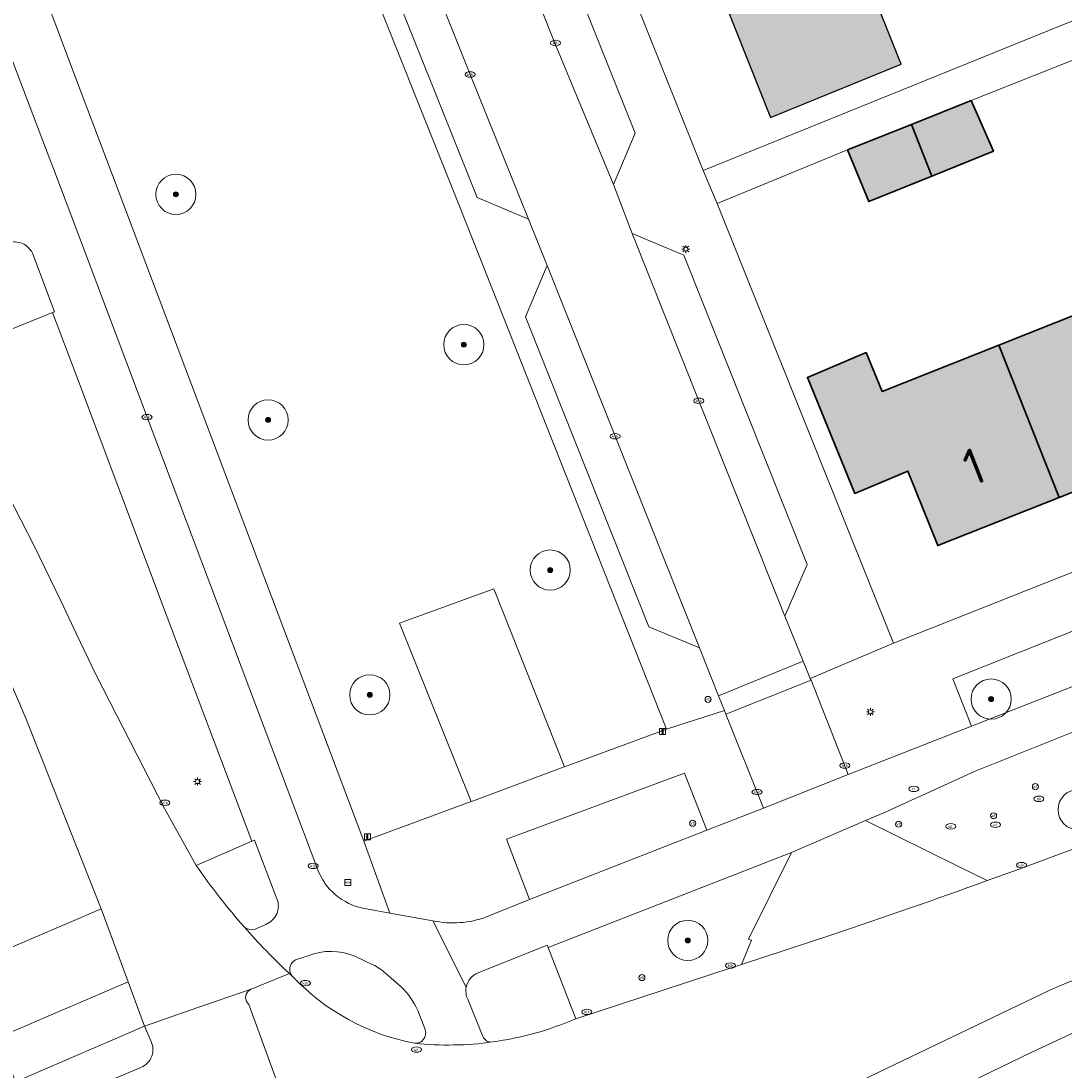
# Model space of a CAD drawing. Header units: metres. Extents: x 125349 to 128236, y 501602 to 503797.
# Tile 342 of 656: x 126497 to 126549, y 502513 to 502565. Entities that reach past the tile are written whole.
import ezdxf
from ezdxf.enums import TextEntityAlignment as Align

# ---------------------------------------------------------------- set-up
doc = ezdxf.new("R2010")
doc.units = ezdxf.units.M
doc.layers.get('0').update_dxf_attribs({"linetype": 'CONTINUOUS'})
for name, color, linetype, lineweight in [('B-WE-GR-BEPLANTING_CULTUUR_BODEMBEDEKKER-GV', 90, 'CONTINUOUS', 18), ('B-WE-GR-BEPLANTING_CULTUUR_HEESTERS-GV', 90, 'CONTINUOUS', 18), ('B-WE-GR-BOOM-S-500', 90, 'CONTINUOUS', 18), ('B-WE-GR-GROENVOORZIENING-GV', 80, 'CONTINUOUS', 18), ('B-WE-IE-MEUBILAIR-S', 7, 'CONTINUOUS', 18), ('B-WE-OG-BEBOUWING-GV', 7, 'CONTINUOUS', 35), ('B-WE-OG-BEBOUWING-T18', 10, 'CONTINUOUS', 18), ('B-WE-OG-TERREIN_BEGROEID-GV', 7, 'CONTINUOUS', 18), ('B-WE-OG-TERREIN_ERF-GV', 7, 'CONTINUOUS', 18), ('B-WE-VH-GESLOTENVERHARDING_ASFALT-GV', 10, 'CONTINUOUS', 18), ('B-WE-VH-OPENVERHARDING-GV', 90, 'CONTINUOUS', 18), ('B-WE-VH-OPENVERHARDING_BETONSTRAATSTEEN-GV', 90, 'CONTINUOUS', 18), ('B-WE-VH-OPENVERHARDING_TEGEL-GV', 90, 'CONTINUOUS', 18), ('V-WE-OG-BEBOUWING_TE AMOVEREN-G', 7, 'CONTINUOUS', 25), ('V-WE-OG-BEBOUWING_TE AMOVEREN-V', 253, 'CONTINUOUS', 18)]:
    doc.layers.add(name, color=color, linetype=linetype, lineweight=lineweight)
doc.layers.add('B-WE-OG-BEBOUWING-V', color=7, linetype='CONTINUOUS', lineweight=18, true_color=0xcc646e)
doc.styles.add('NLCS-ISO', font='NLCS-ISO.ttf')
doc.styles.add('NLCS-ISO-M1000-T18', font='NLCS-ISO.ttf', dxfattribs={"height": 1.8})

# ---------------------------------------------------------------- blocks, each defined once
blk = doc.blocks.new('SIE-MEUBILAIR_BORD_INFORMATIE-SO')
h = blk.add_hatch(color=256)
h.dxf.hatch_style = 1
h.paths.add_polyline_path([(0.13, 0.2), (-0.33, 0.2), (-0.33, 0.08), (-0.13, 0.08), (-0.13, -0.65), (0.13, -0.65)])
h = blk.add_hatch(color=256)
h.dxf.hatch_style = 1
edge = h.paths.add_edge_path()
edge.add_arc((0, 0.5), 0.149, 0, 360)
for points in [[(-0.75, -0.75), (0.75, -0.75), (0.75, 0.75), (-0.75, 0.75)], [(0.13, 0.2), (-0.33, 0.2), (-0.33, 0.08), (-0.13, 0.08), (-0.13, -0.65), (0.13, -0.65)]]:
    blk.add_lwpolyline(points, close=True)
blk.add_circle((0, 0.5), 0.149)
blk = doc.blocks.new('SIE-MEUBILAIR_BORD_WEGWIJZER-SO')
blk.add_lwpolyline([(-0.75, -0.75), (0.75, -0.75), (0.75, 0.75), (-0.75, 0.75)], close=True)
at = {"style": 'NLCS-ISO'}
blk.add_text('ww', height=0.75, dxfattribs=at).set_placement((0, 0.125), align=Align.MIDDLE_CENTER)
blk = doc.blocks.new('SIE-MEUBILAIR_PAAL_LICHTMAST-SO')
for points in [[(-0.62, 0), (-1, 0)], [(-0.71, 0.71), (-0.44, 0.44)], [(0, 1), (0, 0.62)], [(0.44, 0.44), (0.71, 0.71)], [(1, 0), (0.62, 0)], [(-0.71, -0.71), (-0.44, -0.44)], [(0, -0.62), (0, -1)], [(0.44, -0.44), (0.71, -0.71)]]:
    blk.add_lwpolyline(points)
blk.add_circle((0, 0), 0.5)
blk = doc.blocks.new('SIE-MEUBILAIR_PAAL_AFSLUITPAAL-SO')
blk.add_circle((0, 0), 0.75)
at = {"style": 'NLCS-ISO'}
blk.add_text('af', height=0.75, dxfattribs=at).set_placement((0, 0.05), align=Align.MIDDLE_CENTER)
blk = doc.blocks.new('SIE-MEUBILAIR_PAAL_VERKEERSBORD-SO')
blk.add_circle((0, 0), 0.75)
at = {"style": 'NLCS-ISO'}
blk.add_text('vb', height=0.75, dxfattribs=at).set_placement((0, 0.07), align=Align.MIDDLE_CENTER)
blk = doc.blocks.new('SIE-MEUBILAIR_PUT_KOLK-SO')
blk.add_ellipse((0, 0), major_axis=(1.25, 0), ratio=0.54)
at = {"style": 'NLCS-ISO'}
blk.add_text('klk', height=0.75, dxfattribs=at).set_placement((0.03, 0), align=Align.MIDDLE_CENTER)
blk = doc.blocks.new('SIE-MEUBILAIR_PUT_WATERLEIDINGPUT-SO')
blk.add_ellipse((0, 0), major_axis=(1.25, 0), ratio=0.54)
at = {"style": 'NLCS-ISO'}
blk.add_text('wl', height=0.75, dxfattribs=at).set_placement((-0.14, 0), align=Align.MIDDLE_CENTER)
blk = doc.blocks.new('SIE-MEUBILAIR_PUT_BRANDKRAAN-SO')
blk.add_ellipse((0, 0), major_axis=(1.25, 0), ratio=0.54)
at = {"style": 'NLCS-ISO'}
blk.add_text('bk', height=0.75, dxfattribs=at).set_placement((0.03, 0), align=Align.MIDDLE_CENTER)
blk = doc.blocks.new('SIE-MEUBILAIR_PUT_RIOOLPUT-SO')
blk.add_ellipse((0, 0), major_axis=(1.25, 0), ratio=0.54)
at = {"style": 'NLCS-ISO'}
blk.add_text('ri', height=0.75, dxfattribs=at).set_placement((-0.04, 0.07), align=Align.MIDDLE_CENTER)
blk = doc.blocks.new('SGR-BOOM_01-SO')
at = {"linetype": 'ByBlock', "lineweight": 18}
h = blk.add_hatch(color=0, dxfattribs=at)
h.dxf.hatch_style = 1
edge = h.paths.add_edge_path()
edge.add_arc((0, 0), 0.25, 0, 360)
at = {"color": 0, "linetype": 'ByBlock', "lineweight": 18}
for radius in [2, 0.25]:
    blk.add_circle((0, 0), radius, dxfattribs=at)

msp = doc.modelspace()

# ---------------------------------------------------------------- hatches: boundary and pattern name
at = {"layer": 'B-WE-OG-BEBOUWING-V'}
for points in [[(126541.52, 502559.927), (126542.537, 502557.359), (126545.599, 502558.596), (126544.489, 502561.113)], [(126541.52, 502559.927), (126538.348, 502558.66), (126539.408, 502556.094), (126542.537, 502557.359)], [(126551.544, 502551.212), (126545.868, 502548.952), (126548.869, 502541.376), (126554.491, 502543.6)], [(126548.869, 502541.376), (126545.868, 502548.952), (126540.075, 502546.645), (126539.28, 502548.583), (126536.348, 502547.352), (126538.715, 502541.583), (126541.35, 502542.689), (126542.835, 502538.989)]]:
    msp.add_hatch(color=256, dxfattribs=at).paths.add_polyline_path(points)
at = {"layer": 'V-WE-OG-BEBOUWING_TE AMOVEREN-V', "transparency": 33554483}
msp.add_hatch(color=256, dxfattribs=at).paths.add_polyline_path([(126532.228, 502566.02), (126534.523, 502560.271), (126541.017, 502562.918), (126538.747, 502568.617)])

# ---------------------------------------------------------------- linework, layer by layer
at = {"layer": 'B-WE-GR-BEPLANTING_CULTUUR_BODEMBEDEKKER-GV', "flags": 128}
msp.add_lwpolyline([(126523.454, 502519.008), (126524.838, 502515.46), (126532.566, 502517.989), (126533.071, 502518.156), (126533.567, 502519.36), (126533.429, 502519.418), (126535.567, 502523.727)], close=True, dxfattribs=at)
at = {"layer": 'B-WE-GR-BEPLANTING_CULTUUR_HEESTERS-GV', "flags": 128}
msp.add_lwpolyline([(126545.283, 502522.332), (126546.874, 502522.894), (126554.975, 502525.919), (126553.287, 502530.054), (126552.078, 502530.719), (126544.689, 502527.773), (126540.15, 502525.701), (126539.234, 502525.319), (126543.872, 502523.029)], close=True, dxfattribs=at)
at = {"layer": 'B-WE-GR-GROENVOORZIENING-GV', "flags": 128}
msp.add_lwpolyline([(126544.514, 502530.005), (126551.186, 502532.619), (126550.25, 502535.008), (126543.589, 502532.365)], close=True, dxfattribs=at)
at = {"layer": 'B-WE-OG-BEBOUWING-GV', "flags": 128}
for points in [[(126541.52, 502559.927), (126542.537, 502557.359), (126545.599, 502558.596), (126544.489, 502561.113)], [(126541.52, 502559.927), (126538.348, 502558.66), (126539.408, 502556.094), (126542.537, 502557.359)], [(126551.544, 502551.212), (126545.868, 502548.952), (126548.869, 502541.376), (126554.491, 502543.6)], [(126548.869, 502541.376), (126545.868, 502548.952), (126540.075, 502546.645), (126539.28, 502548.583), (126536.348, 502547.352), (126538.715, 502541.583), (126541.35, 502542.689), (126542.835, 502538.989)]]:
    msp.add_lwpolyline(points, close=True, dxfattribs=at)
at = {"layer": 'B-WE-OG-TERREIN_BEGROEID-GV', "flags": 128}
for points in [[(126519.637, 502526.266), (126516.07, 502535.13), (126520.76, 502536.84), (126524.266, 502527.984), (126529.338, 502529.866), (126519.081, 502555.785), (126508.868, 502581.341), (126494.889, 502575.689), (126500, 502562.131), (126501.453, 502558.276), (126514.293, 502524.283)], [(126508.728, 502524.291), (126504.467, 502535.553), (126500, 502547.431), (126498.816, 502550.579), (126493.156, 502548.281), (126495.199, 502544.214), (126496.547, 502541.601), (126497.918, 502538.933), (126499.236, 502536.205), (126500, 502534.587), (126500.965, 502532.58), (126504.375, 502525.919), (126505.96, 502523.082)], [(126524.266, 502527.984), (126520.76, 502536.84), (126516.07, 502535.13), (126519.637, 502526.266), (126519.692, 502526.286), (126524.252, 502527.979)], [(126531.354, 502524.836), (126530.241, 502527.674), (126521.389, 502524.383), (126522.531, 502521.383)]]:
    msp.add_lwpolyline(points, close=True, dxfattribs=at)
at = {"layer": 'B-WE-OG-TERREIN_BEGROEID-GV'}
msp.add_lwpolyline([(126498.561, 502527.664, 0.032066), (126493.16, 502539.543)], format="xyb", dxfattribs=at)
at = {"layer": 'B-WE-OG-TERREIN_BEGROEID-GV', "flags": 128}
for points in [[(126500, 502524.032), (126498.561, 502527.664)], [(126492.937, 502522.268), (126494.669, 502518.127), (126500, 502520.395), (126501.233, 502520.92), (126500, 502524.032)]]:
    msp.add_lwpolyline(points, dxfattribs=at)
at = {"layer": 'B-WE-OG-TERREIN_ERF-GV', "flags": 128}
for points in [[(126503.448, 502626.943), (126531.164, 502557.641), (126556.667, 502567.972)], [(126538.747, 502568.617), (126541.017, 502562.918), (126534.523, 502560.271), (126532.228, 502566.02)], [(126556.667, 502567.972), (126531.164, 502557.641), (126531.871, 502555.988), (126538.348, 502558.66), (126541.52, 502559.927), (126544.489, 502561.113), (126549.724, 502563.181), (126552.82, 502564.482), (126555.917, 502565.783)], [(126549.724, 502563.181), (126544.489, 502561.113), (126545.599, 502558.596), (126542.537, 502557.359), (126539.408, 502556.094), (126538.348, 502558.66), (126531.871, 502555.988), (126540.626, 502534.14), (126584.572, 502551.552)]]:
    msp.add_lwpolyline(points, dxfattribs=at)
msp.add_lwpolyline([(126548.869, 502541.376), (126542.835, 502538.989), (126541.35, 502542.689), (126538.715, 502541.583), (126536.348, 502547.352), (126539.28, 502548.583), (126540.075, 502546.645), (126545.868, 502548.952), (126551.544, 502551.212), (126557.181, 502553.456), (126562.989, 502555.769), (126568.75, 502558.063), (126574.364, 502560.298), (126580.284, 502562.655), (126586.062, 502564.956), (126589.14, 502557.308), (126583.336, 502555.012), (126577.41, 502552.667), (126571.701, 502550.409), (126566.032, 502548.166), (126560.188, 502545.854), (126554.491, 502543.6)], close=True, dxfattribs=at)
at = {"layer": 'B-WE-VH-GESLOTENVERHARDING_ASFALT-GV', "flags": 128}
for points in [[(126505.96, 502523.082), (126504.375, 502525.919), (126500.965, 502532.58), (126500, 502534.587), (126499.236, 502536.205), (126497.918, 502538.933), (126496.547, 502541.601), (126495.199, 502544.214), (126493.156, 502548.281), (126491.627, 502551.623), (126490.443, 502554.558), (126489.127, 502558.093), (126487.148, 502563.069), (126484.508, 502569.705), (126484.167, 502570.558), (126479.958, 502581.073), (126478.94, 502583.601), (126477.545, 502587.105), (126475.677, 502591.796), (126472.782, 502598.813)], [(126611.77, 502548.325), (126610.382, 502547.8), (126604.129, 502545.433), (126597.902, 502542.982), (126597.145, 502542.673), (126596.724, 502542.507), (126591.896, 502540.599), (126591.505, 502540.444), (126558.313, 502527.282), (126558.166, 502527.224), (126556.736, 502526.624), (126554.975, 502525.919), (126546.874, 502522.894), (126545.283, 502522.332)], [(126533.26, 502509.629), (126536.615, 502511.234), (126548.415, 502516.879), (126549.336, 502517.272), (126549.798, 502517.432), (126606.408, 502539.873)], [(126498.561, 502527.664), (126500, 502524.032), (126501.233, 502520.92), (126502.573, 502517.292), (126503.392, 502515.097), (126506.043, 502516.013), (126508.694, 502516.929), (126510.591, 502517.704)], [(126537.567, 502519.641), (126533.071, 502518.156), (126532.566, 502517.989), (126524.838, 502515.46)], [(126510.768, 502517.54), (126510.591, 502517.704), (126508.694, 502516.929), (126508.539, 502516.831), (126508.437, 502516.679), (126508.406, 502516.498), (126508.452, 502516.32), (126508.566, 502516.176), (126518.269, 502489.583)], [(126518.269, 502489.583), (126508.566, 502516.176), (126508.452, 502516.32), (126508.406, 502516.498), (126508.437, 502516.679), (126508.539, 502516.831), (126508.694, 502516.929), (126506.043, 502516.013)], [(126506.043, 502516.013), (126503.392, 502515.097), (126503.695, 502514.37)], [(126503.204, 502513.044), (126500.413, 502511.856), (126503.83, 502504.323)]]:
    msp.add_lwpolyline(points, dxfattribs=at)
at = {"layer": 'B-WE-VH-GESLOTENVERHARDING_ASFALT-GV'}
for points in [[(126493.16, 502539.543, -0.032066), (126498.561, 502527.664)], [(126508.352, 502520.014, -0.029308), (126505.96, 502523.082)], [(126545.283, 502522.332, -0.007935), (126537.567, 502519.641)], [(126510.591, 502517.704, -0.023959), (126508.352, 502520.014)], [(126516.82, 502514.241, -0.156856), (126510.768, 502517.54)], [(126524.838, 502515.46, -0.067251), (126520.688, 502514.305)], [(126503.695, 502514.37, -0.448639), (126503.204, 502513.044)], [(126520.688, 502514.305, -0.060497), (126516.82, 502514.241)]]:
    msp.add_lwpolyline(points, format="xyb", dxfattribs=at)
at = {"layer": 'B-WE-VH-GESLOTENVERHARDING_ASFALT-GV', "flags": 128}
for points in [[(126502.573, 502517.292), (126501.233, 502520.92), (126500, 502520.395), (126494.669, 502518.127), (126496.099, 502514.527)], [(126503.392, 502515.097), (126502.573, 502517.292), (126496.099, 502514.527), (126496.973, 502512.327), (126500, 502513.633)]]:
    msp.add_lwpolyline(points, close=True, dxfattribs=at)
at = {"layer": 'B-WE-VH-OPENVERHARDING-GV', "flags": 128}
for points in [[(126512.061, 502522.725), (126503.509, 502545.374), (126500, 502554.698), (126498.925, 502557.555), (126498.646, 502558.284), (126496.522, 502563.871), (126488.816, 502584.303), (126486.989, 502589.173), (126482.344, 502600.499), (126471.391, 502627.336), (126468.615, 502632.591)], [(126610.179, 502555.387), (126603.114, 502552.806), (126598.913, 502551.22), (126593.234, 502549.125), (126587.398, 502546.972), (126585.994, 502546.454), (126575.533, 502542.311), (126574.106, 502541.744), (126564.436, 502537.901), (126563.01, 502537.33), (126552.635, 502533.187), (126551.186, 502532.619), (126544.514, 502530.005), (126538.386, 502527.604), (126534.162, 502525.933), (126531.354, 502524.836), (126522.531, 502521.383)], [(126497.846, 502553.441), (126498.903, 502550.614), (126498.816, 502550.579), (126500, 502547.431), (126504.467, 502535.553), (126508.728, 502524.291), (126508.861, 502524.338), (126509.972, 502521.428)], [(126519.979, 502517.749), (126523.416, 502519.117), (126523.454, 502519.008), (126535.567, 502523.727), (126539.234, 502525.319), (126540.15, 502525.701), (126544.689, 502527.773), (126552.078, 502530.719), (126553.287, 502530.054), (126554.975, 502525.919), (126556.736, 502526.624), (126555.046, 502530.794), (126555.345, 502532.154), (126555.881, 502532.366), (126559.436, 502533.774), (126584.763, 502543.802), (126584.902, 502543.857)], [(126606.408, 502539.873), (126549.798, 502517.432), (126549.336, 502517.272), (126548.415, 502516.879), (126536.615, 502511.234), (126536.73, 502510.969), (126534.171, 502508.525), (126530.151, 502503.643), (126526.931, 502499.692)], [(126532.22, 502530.785), (126529.338, 502529.866), (126524.266, 502527.984), (126524.252, 502527.979), (126519.692, 502526.286), (126519.637, 502526.266), (126514.293, 502524.283), (126515.589, 502520.713), (126517.727, 502520.331)], [(126520.388, 502520.525), (126522.531, 502521.383), (126521.389, 502524.383), (126530.241, 502527.674), (126531.354, 502524.836), (126534.162, 502525.933), (126532.29, 502530.609), (126532.22, 502530.785)], [(126543.872, 502523.029), (126539.234, 502525.319), (126535.567, 502523.727), (126533.429, 502519.418), (126533.567, 502519.36), (126533.071, 502518.156), (126537.567, 502519.641)], [(126545.283, 502522.332), (126543.872, 502523.029)], [(126522.531, 502521.383), (126520.388, 502520.525)], [(126519.382, 502517.024), (126517.727, 502520.331), (126515.589, 502520.713), (126514.5, 502520.908)], [(126509.411, 502520.153), (126508.885, 502519.909)], [(126517.727, 502520.331), (126519.382, 502517.024)], [(126525.144, 502494.118), (126526.556, 502495.853), (126527.629, 502497.172), (126529.931, 502500), (126535.887, 502507.318), (126536.601, 502508.025), (126537.287, 502508.693), (126537.654, 502508.933), (126538.534, 502509.417), (126539.418, 502509.895), (126547.519, 502513.807), (126551.172, 502515.5), (126551.273, 502515.266), (126552.549, 502515.729), (126563.811, 502520.394)], [(126511.516, 502518.596), (126510.898, 502518.383)], [(126513.836, 502518.58), (126514.747, 502518.148)], [(126510.591, 502517.704), (126510.768, 502517.54)], [(126515.401, 502517.701), (126516.144, 502517.042)], [(126520.205, 502514.585), (126519.46, 502516.43)], [(126516.971, 502515.866), (126517.341, 502514.925)], [(126551.172, 502515.5), (126547.519, 502513.807), (126539.418, 502509.895), (126538.534, 502509.417), (126537.654, 502508.933), (126537.287, 502508.693), (126536.601, 502508.025), (126535.887, 502507.318), (126529.931, 502500), (126527.629, 502497.172), (126526.556, 502495.853), (126529.894, 502486.664), (126530.727, 502488.653), (126540.088, 502492.383), (126540.023, 502492.567), (126555.947, 502498.928)], [(126503.695, 502514.37), (126503.392, 502515.097), (126500, 502513.633), (126496.973, 502512.327)], [(126500.413, 502511.856), (126503.204, 502513.044)]]:
    msp.add_lwpolyline(points, dxfattribs=at)
at = {"layer": 'B-WE-VH-OPENVERHARDING-GV'}
for points in [[(126496.552, 502554.019, -0.418828), (126497.846, 502553.441)], [(126514.5, 502520.908, -0.262181), (126512.061, 502522.725)], [(126537.567, 502519.641, 0.007935), (126545.283, 502522.332)], [(126509.972, 502521.428, -0.416286), (126509.411, 502520.153)], [(126520.388, 502520.525, -0.142784), (126517.727, 502520.331)], [(126508.885, 502519.909, -0.231043), (126508.352, 502520.014)], [(126508.352, 502520.014, 0.023959), (126510.591, 502517.704)], [(126513.836, 502518.58, 0.191382), (126511.516, 502518.596)], [(126510.898, 502518.383, 0.396687), (126510.641, 502517.725)], [(126514.747, 502518.148, -0.062675), (126515.401, 502517.701)], [(126510.768, 502517.54, -0.109945), (126510.641, 502517.725)], [(126510.768, 502517.54, 0.156856), (126516.82, 502514.241)], [(126519.382, 502517.024, -0.257265), (126519.979, 502517.749)], [(126516.971, 502515.866, 0.106331), (126516.144, 502517.042)], [(126519.46, 502516.43, -0.158175), (126519.382, 502517.024)], [(126517.341, 502514.925, -0.545242), (126516.82, 502514.241)], [(126520.688, 502514.305, -0.336381), (126520.205, 502514.585)], [(126503.204, 502513.044, 0.448639), (126503.695, 502514.37)], [(126516.82, 502514.241, 0.060497), (126520.688, 502514.305)]]:
    msp.add_lwpolyline(points, format="xyb", dxfattribs=at)
at = {"layer": 'B-WE-VH-OPENVERHARDING_BETONSTRAATSTEEN-GV', "flags": 128}
for points in [[(126488.134, 502636.006), (126487.19, 502635.62), (126488.979, 502631.12), (126489.702, 502629.299), (126492.41, 502622.522), (126500, 502603.531), (126508.868, 502581.341), (126519.081, 502555.785), (126529.338, 502529.866), (126532.22, 502530.785), (126531.928, 502531.522), (126530.988, 502533.9), (126528.465, 502534.944), (126522.328, 502550.365), (126523.408, 502552.913), (126522.486, 502555.213)], [(126522.486, 502555.213), (126519.931, 502556.293), (126500, 502606.077), (126493.277, 502622.869), (126491.027, 502628.49), (126492.191, 502631.052), (126490.619, 502634.966)], [(126515.589, 502520.713), (126514.293, 502524.283), (126501.453, 502558.276), (126500, 502562.131), (126494.889, 502575.689), (126489.471, 502590.064), (126484.545, 502602.042), (126483.773, 502603.967), (126480.414, 502612.11), (126481.37, 502612.53), (126479.148, 502617.99), (126478.2, 502617.604), (126473.168, 502629.88)], [(126471.391, 502627.336), (126482.344, 502600.499), (126486.989, 502589.173), (126488.816, 502584.303), (126496.522, 502563.871), (126498.646, 502558.284), (126498.925, 502557.555), (126500, 502554.698), (126503.509, 502545.374), (126512.061, 502522.725)], [(126584.572, 502551.552), (126540.626, 502534.14), (126536.492, 502532.386), (126536.53, 502532.289), (126538.386, 502527.604), (126544.514, 502530.005), (126543.589, 502532.365), (126550.25, 502535.008)], [(126514.5, 502520.908), (126515.589, 502520.713)]]:
    msp.add_lwpolyline(points, dxfattribs=at)
for points in [[(126492.191, 502631.052), (126491.027, 502628.49), (126493.277, 502622.869), (126500, 502606.077), (126519.931, 502556.293), (126522.486, 502555.213), (126519.575, 502562.409), (126514.459, 502575.233), (126514.168, 502575.962), (126513.401, 502577.882), (126512.909, 502579.114), (126507.887, 502591.694), (126500.392, 502610.25), (126500, 502611.241), (126495.112, 502623.604), (126493.852, 502626.792), (126492.923, 502629.14)], [(126531.871, 502555.988), (126531.164, 502557.641), (126503.448, 502626.943), (126499.338, 502625.297), (126499.373, 502625.208), (126500, 502623.616), (126500.049, 502623.492), (126502.633, 502622.397), (126527.791, 502559.489), (126526.7, 502556.932), (126527.641, 502554.497), (126530.203, 502553.429), (126536.338, 502538.052), (126535.23, 502535.484), (126536.147, 502533.233), (126536.492, 502532.386), (126540.626, 502534.14)], [(126518.352, 502577.633), (126518.631, 502576.933), (126523.788, 502563.961), (126526.7, 502556.932), (126527.791, 502559.489), (126502.633, 502622.397), (126500.049, 502623.492), (126504.689, 502611.86), (126512.073, 502593.354), (126517.093, 502580.785)], [(126518.352, 502577.633), (126514.168, 502575.962), (126514.459, 502575.233), (126519.575, 502562.409), (126522.486, 502555.213), (126523.408, 502552.913), (126526.785, 502544.421), (126530.988, 502533.9), (126531.928, 502531.522), (126536.147, 502533.233), (126535.23, 502535.484), (126530.952, 502546.186), (126527.641, 502554.497), (126526.7, 502556.932), (126523.788, 502563.961), (126518.631, 502576.933)], [(126535.23, 502535.484), (126536.338, 502538.052), (126530.203, 502553.429), (126527.641, 502554.497), (126530.952, 502546.186)], [(126523.408, 502552.913), (126522.328, 502550.365), (126528.465, 502534.944), (126530.988, 502533.9), (126526.785, 502544.421)], [(126532.29, 502530.609), (126536.53, 502532.289), (126536.492, 502532.386), (126536.147, 502533.233), (126531.928, 502531.522), (126532.22, 502530.785)], [(126532.29, 502530.609), (126534.162, 502525.933), (126538.386, 502527.604), (126536.53, 502532.289)]]:
    msp.add_lwpolyline(points, close=True, dxfattribs=at)
at = {"layer": 'B-WE-VH-OPENVERHARDING_BETONSTRAATSTEEN-GV'}
msp.add_lwpolyline([(126512.061, 502522.725, 0.262181), (126514.5, 502520.908)], format="xyb", dxfattribs=at)
at = {"layer": 'B-WE-VH-OPENVERHARDING_TEGEL-GV'}
for points in [[(126497.846, 502553.441, 0.418828), (126496.552, 502554.019)], [(126505.96, 502523.082, 0.029308), (126508.352, 502520.014)], [(126509.411, 502520.153, 0.416286), (126509.972, 502521.428)], [(126508.352, 502520.014, 0.231043), (126508.885, 502519.909)], [(126519.979, 502517.749, 0.257265), (126519.382, 502517.024)], [(126519.382, 502517.024, 0.158175), (126519.46, 502516.43)], [(126520.688, 502514.305, 0.067251), (126524.838, 502515.46)], [(126520.205, 502514.585, 0.336381), (126520.688, 502514.305)]]:
    msp.add_lwpolyline(points, format="xyb", dxfattribs=at)
at = {"layer": 'B-WE-VH-OPENVERHARDING_TEGEL-GV', "flags": 128}
for points in [[(126498.816, 502550.579), (126498.903, 502550.614), (126497.846, 502553.441)], [(126491.627, 502551.623), (126493.156, 502548.281), (126498.816, 502550.579)], [(126509.972, 502521.428), (126508.861, 502524.338), (126508.728, 502524.291)], [(126508.728, 502524.291), (126505.96, 502523.082)], [(126508.885, 502519.909), (126509.411, 502520.153)], [(126523.454, 502519.008), (126523.416, 502519.117), (126519.979, 502517.749)], [(126524.838, 502515.46), (126523.454, 502519.008)], [(126519.46, 502516.43), (126520.205, 502514.585)]]:
    msp.add_lwpolyline(points, dxfattribs=at)
at = {"layer": 'V-WE-OG-BEBOUWING_TE AMOVEREN-G', "flags": 128}
msp.add_lwpolyline([(126532.228, 502566.02), (126534.523, 502560.271), (126541.017, 502562.918), (126538.747, 502568.617)], close=True, dxfattribs=at)

# ---------------------------------------------------------------- block references
at = {"layer": 'B-WE-GR-BOOM-S-500', "xscale": 0.5, "yscale": 0.5, "zscale": 0.5}
for p in [(126504.945, 502556.45), (126519.266, 502548.976), (126509.532, 502545.232), (126523.561, 502537.77), (126514.589, 502531.564), (126545.489, 502531.356), (126549.817, 502525.856), (126530.403, 502519.356)]:
    msp.add_blockref('SGR-BOOM_01-SO', p, dxfattribs=at)
at = {"layer": 'B-WE-IE-MEUBILAIR-S', "xscale": 0.2, "yscale": 0.2, "zscale": 0.2}
for name, p in [('SIE-MEUBILAIR_PUT_KOLK-SO', (126523.828, 502563.977)), ('SIE-MEUBILAIR_PUT_KOLK-SO', (126519.575, 502562.409)), ('SIE-MEUBILAIR_PAAL_LICHTMAST-SO', (126530.305, 502553.728)), ('SIE-MEUBILAIR_PUT_KOLK-SO', (126530.952, 502546.186)), ('SIE-MEUBILAIR_PUT_KOLK-SO', (126503.509, 502545.374)), ('SIE-MEUBILAIR_PUT_KOLK-SO', (126526.785, 502544.421)), ('SIE-MEUBILAIR_PAAL_VERKEERSBORD-SO', (126531.413, 502531.341)), ('SIE-MEUBILAIR_PAAL_LICHTMAST-SO', (126539.483, 502530.719)), ('SIE-MEUBILAIR_BORD_INFORMATIE-SO', (126529.151, 502529.744)), ('SIE-MEUBILAIR_PUT_KOLK-SO', (126538.212, 502528.052)), ('SIE-MEUBILAIR_PAAL_LICHTMAST-SO', (126506.023, 502527.252)), ('SIE-MEUBILAIR_PUT_RIOOLPUT-SO', (126541.639, 502526.891)), ('SIE-MEUBILAIR_PAAL_AFSLUITPAAL-SO', (126547.691, 502527)), ('SIE-MEUBILAIR_PUT_KOLK-SO', (126533.843, 502526.731)), ('SIE-MEUBILAIR_PUT_BRANDKRAAN-SO', (126547.863, 502526.395)), ('SIE-MEUBILAIR_PUT_KOLK-SO', (126504.398, 502526.197)), ('SIE-MEUBILAIR_PAAL_AFSLUITPAAL-SO', (126545.61, 502525.552)), ('SIE-MEUBILAIR_PAAL_VERKEERSBORD-SO', (126530.645, 502525.179)), ('SIE-MEUBILAIR_PAAL_VERKEERSBORD-SO', (126540.89, 502525.133)), ('SIE-MEUBILAIR_PUT_WATERLEIDINGPUT-SO', (126543.484, 502525.026)), ('SIE-MEUBILAIR_PUT_WATERLEIDINGPUT-SO', (126545.707, 502525.107)), ('SIE-MEUBILAIR_BORD_INFORMATIE-SO', (126514.467, 502524.503)), ('SIE-MEUBILAIR_PUT_KOLK-SO', (126511.767, 502523.063)), ('SIE-MEUBILAIR_PUT_KOLK-SO', (126546.993, 502523.1)), ('SIE-MEUBILAIR_BORD_WEGWIJZER-SO', (126513.503, 502522.238)), ('SIE-MEUBILAIR_PUT_KOLK-SO', (126532.523, 502518.106)), ('SIE-MEUBILAIR_PAAL_VERKEERSBORD-SO', (126528.122, 502517.505)), ('SIE-MEUBILAIR_PUT_KOLK-SO', (126511.384, 502517.232)), ('SIE-MEUBILAIR_PUT_KOLK-SO', (126525.384, 502515.8)), ('SIE-MEUBILAIR_PUT_WATERLEIDINGPUT-SO', (126516.913, 502513.927))]:
    msp.add_blockref(name, p, dxfattribs=at)

# ---------------------------------------------------------------- texts
at = {"layer": 'B-WE-OG-BEBOUWING-T18', "style": 'NLCS-ISO-M1000-T18'}
msp.add_text('1', height=1.8, rotation=21.5, dxfattribs=at).set_placement((126544.625, 502542.924), align=Align.MIDDLE)

doc.saveas('drawing.dxf')
